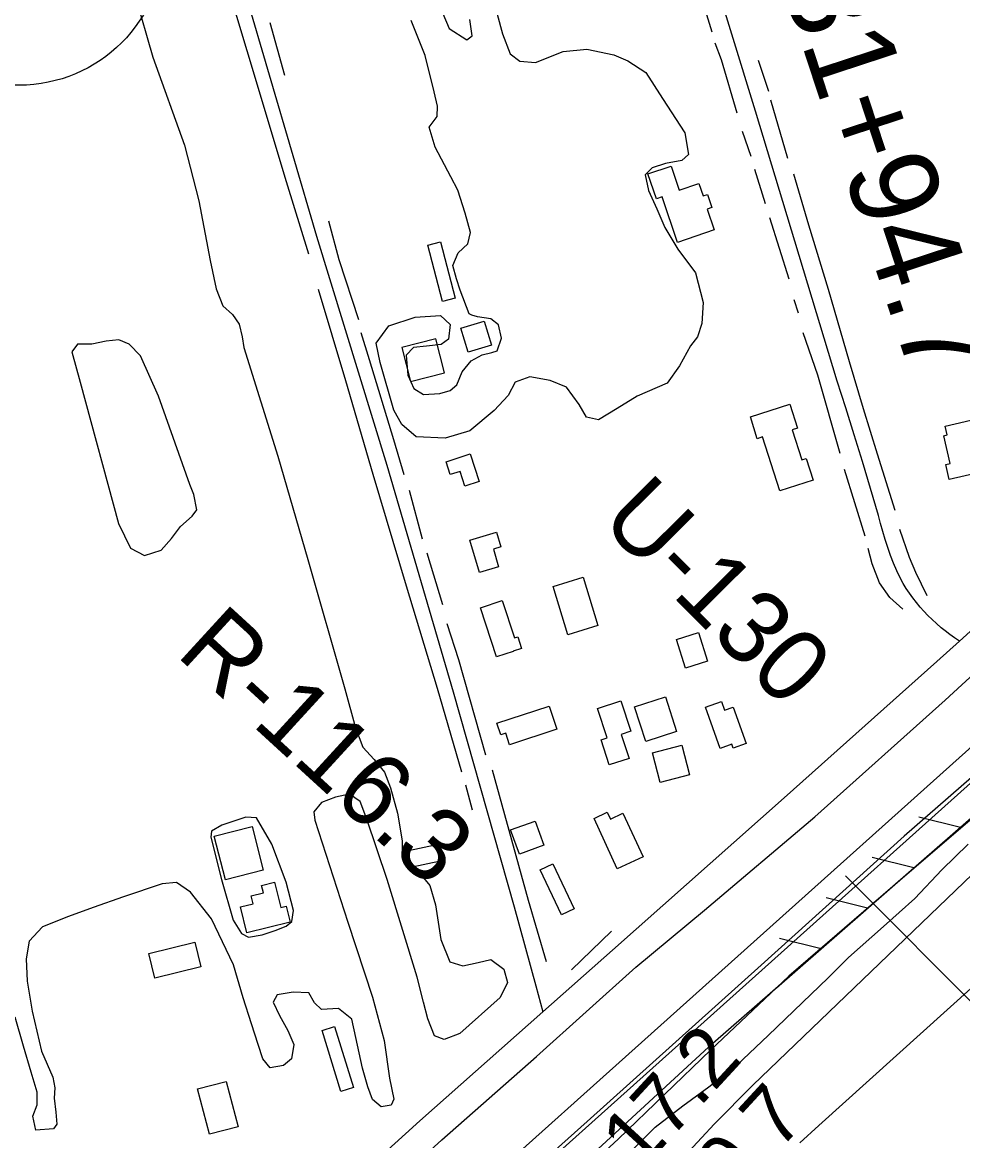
# Model space of a CAD drawing. Extents: x 3598634 to 3636690, y 517270 to 542944.
# Drawn here: x 3606489 to 3607559, y 532431 to 533703 of the extents above; entities that cross this region are included whole.
import ezdxf

# ---------------------------------------------------------------- set-up
doc = ezdxf.new("R2010")
doc.units = 0
for name, color, linetype in [('V-BLDG-OTLN', 7, 'Continuous'), ('V-FLOD-BASE', 7, 'Continuous'), ('V-LEVE-TOET', 7, 'Continuous'), ('V-RIVR-RANG', 7, 'Continuous'), ('V-RIVR-RANG-IDEN', 7, 'Continuous'), ('V-ROAD-CNTR', 7, 'Continuous'), ('V-ROAD-IDEN', 7, 'Continuous'), ('V-RRAP-FSHR', 7, 'Continuous'), ('V-SITE-VEGE', 7, 'Continuous'), ('V-SURV-IDEN', 7, 'Continuous'), ('V-SURV-LINE', 7, 'Continuous'), ('V-TOPO-DPTH', 7, 'Continuous'), ('V-TOPO-MINR', 7, 'Continuous'), ('V-TOPO-SHOR', 7, 'Continuous')]:
    doc.layers.add(name, color=color, linetype=linetype)

msp = doc.modelspace()

# ---------------------------------------------------------------- linework, layer by layer
at = {"layer": 'V-BLDG-OTLN'}
for points in [[(3607234.4, 533452.9), (3607216.8, 533504.7), (3607210.3, 533502.5), (3607200.7, 533530.9), (3607226.9, 533539.8), (3607236.2, 533512.4), (3607258.5, 533520), (3607263.4, 533505.8), (3607268.3, 533507.4), (3607273.2, 533492.7), (3607268.1, 533490.9), (3607276.1, 533467.1)], [(3606966.9, 533385.9), (3606950.1, 533449.9), (3606964.4, 533453.7), (3606981.3, 533389.6)], [(3607022.6, 533336), (3606996, 533327.9), (3606987.7, 533355.3), (3607014.2, 533363.4)], [(3606920.6, 533333.4), (3606930.4, 533294.6), (3606969.2, 533304.5), (3606959.3, 533343.2)], [(3607388.8, 533182.2), (3607350.6, 533170.1), (3607331.1, 533231.5), (3607325.1, 533229.5), (3607317.2, 533254.3), (3607362.3, 533268.7), (3607371, 533241.4), (3607364.9, 533239.5), (3607375.8, 533205.4), (3607380.9, 533207)], [(3607579.6, 533253.2), (3607593, 533194.6), (3607543.4, 533183.2), (3607539.5, 533200.3), (3607544.6, 533201.4), (3607537.3, 533232.9), (3607541.3, 533233.8), (3607539, 533243.9)], [(3606998.4, 533212.2), (3607008.5, 533180.9), (3606992.3, 533175.6), (3606986.9, 533192.3), (3606975.6, 533188.7), (3606970.9, 533203.3)], [(3607008.9, 533077.4), (3606998.1, 533114.2), (3607028.2, 533123), (3607033.1, 533106.3), (3607024.7, 533103.8), (3607030.6, 533083.7)], [(3607109.4, 533006.3), (3607092.6, 533061.5), (3607126.8, 533072), (3607143.6, 533016.8)], [(3607028.4, 532981.4), (3607010.2, 533037.2), (3607034.7, 533045.3), (3607048.6, 533002.8), (3607052.4, 533004), (3607056.7, 532990.7), (3607047.2, 532987.6), (3607047.2, 532987.5)], [(3607243.4, 532968.5), (3607233.3, 533001.2), (3607258.3, 533008.9), (3607268.4, 532976.2)], [(3607198.3, 532884.9), (3607185.4, 532924.4), (3607220.5, 532935.8), (3607233.3, 532896.3)], [(3607096.9, 532898.8), (3607043.1, 532881.3), (3607038.8, 532894.4), (3607033.1, 532892.5), (3607028.8, 532905.8), (3607088.3, 532925.2)], [(3607169.8, 532931.3), (3607181.3, 532896.5), (3607170.2, 532892.9), (3607179.2, 532865.7), (3607156.7, 532858.3), (3607147.3, 532886.9), (3607154.2, 532889.2), (3607143.2, 532922.5)], [(3607297.8, 532924.1), (3607312.6, 532882.6), (3607297.6, 532877.2), (3607296, 532881.8), (3607282.9, 532877.1), (3607266.1, 532923.9), (3607284.3, 532930.4), (3607287.8, 532920.6)], [(3607205.7, 532872), (3607239.1, 532880.7), (3607248, 532846.8), (3607214.6, 532838.1)], [(3607082.2, 532766.8), (3607054.3, 532756.7), (3607044.3, 532784.2), (3607072.3, 532794.3)], [(3607172.2, 532803.3), (3607195.2, 532753.6), (3607165.8, 532740), (3607139.3, 532797.4), (3607154.4, 532804.3), (3607157.9, 532796.7)], [(3606750.1, 532788.2), (3606762.9, 532738.4), (3606719.7, 532727.3), (3606706.9, 532777.1)], [(3606967.8, 532749.4), (3606927, 532740.7), (3606922.9, 532759.6), (3606963.8, 532768.4)], [(3607092.4, 532745.7), (3607116.7, 532694.6), (3607102.2, 532687.6), (3607077.8, 532738.8)], [(3606793.4, 532679.1), (3606744.3, 532667), (3606737, 532696.7), (3606751.4, 532700.2), (3606749.2, 532709.1), (3606763, 532712.5), (3606760.9, 532721.1), (3606775.6, 532724.8), (3606782.7, 532696.1), (3606788.8, 532697.6)], [(3606691.8, 532628.4), (3606639.4, 532615.6), (3606632.5, 532643.8), (3606684.9, 532656.6)], [(3606844.1, 532560.6), (3606865.7, 532491.1), (3606851.3, 532486.6), (3606829.8, 532556.1)], [(3606701.5, 532437.8), (3606688, 532489.5), (3606720.8, 532498.1), (3606734.2, 532446.3)]]:
    msp.add_lwpolyline(points, close=True, dxfattribs=at)
at = {"layer": 'V-FLOD-BASE'}
msp.add_lwpolyline([(3607633.8, 532900.5), (3607492.2, 532777.3), (3607329.4, 532630.4), (3607131.3, 532452.3), (3606965.8, 532304)], dxfattribs=at)
at = {"layer": 'V-LEVE-TOET'}
for points in [[(3606838.1, 532315.2), (3606966.2, 532431.7), (3607073.7, 532526.5), (3607186.8, 532628.1), (3607265.1, 532693.1), (3607390.4, 532799.3), (3607538.8, 532932), (3607675.7, 533058)], [(3607580.8, 532806.7), (3607479.3, 532720), (3607360.9, 532617.8), (3607272.3, 532533.8), (3607166.7, 532432.2), (3607045.5, 532320.5), (3606948.1, 532233.2), (3606854.9, 532153.3), (3606715.9, 532028.7), (3606661.5, 531975.2), (3606641.7, 531951.5), (3606632.1, 531933.2), (3606626.6, 531915.5), (3606619.7, 531874.1)]]:
    msp.add_lwpolyline(points, dxfattribs=at)
at = {"layer": 'V-RIVR-RANG'}
msp.add_line((3607425.3, 532731.9), (3608060.9, 532094.8), dxfattribs=at)
at = {"layer": 'V-ROAD-CNTR'}
for points in [[(3607555.2, 532999.3), (3607549.7, 533002.9), (3607544.3, 533006.7), (3607539, 533010.7), (3607534.5, 533014.3), (3607528.9, 533019.1), (3607524, 533023.6), (3607519.3, 533028.3), (3607514.8, 533033.1), (3607510.4, 533038), (3607506.2, 533043.1), (3607502.2, 533048.3), (3607498.3, 533053.7), (3607494.7, 533059.2), (3607491.2, 533064.8), (3607487.9, 533070.5), (3607483.9, 533079.2), (3607480.2, 533088), (3607476.8, 533096.8), (3607473.5, 533105.8), (3607470.5, 533114.8), (3607467.8, 533123.9), (3607465.3, 533133.1), (3607463, 533142.3), (3607454, 533173), (3607444.8, 533203.6), (3607435.4, 533234.1), (3607425.9, 533264.6), (3607416.1, 533295), (3607372.6, 533437.9), (3607322.9, 533602.4), (3607267.7, 533782.9)], [(3606742.8, 533736), (3606823.5, 533460), (3606903.6, 533199.3), (3606978.8, 532941.4), (3607048.4, 532696.7), (3607073, 532606.8), (3607081, 532577.3)], [(3606794.6, 532320.4), (3606941, 532453.2), (3607081, 532577.3), (3607160.3, 532647.5), (3607355.7, 532820.8), (3607529.4, 532975.9), (3607555.2, 532999.3), (3607794.9, 533216.5)]]:
    msp.add_lwpolyline(points, dxfattribs=at)
at = {"layer": 'V-ROAD-IDEN'}
msp.add_circle((3606484.9, 533796.9), 165, dxfattribs=at)
msp.add_circle((3606484.9, 533796.9), 165, dxfattribs=at)
at = {"layer": 'V-RRAP-FSHR'}
for p, q in [((3607556.2, 532787.2), (3607508.8, 532798.9)), ((3607503.4, 532741.1), (3607456, 532752.9)), ((3607450.7, 532695.1), (3607403.3, 532706.8)), ((3607397.9, 532649.1), (3607350.5, 532660.8))]:
    msp.add_line(p, q, dxfattribs=at)
for points in [[(3607347, 532604.7), (3607598, 532823.7), (3607921.8, 533108.2), (3608137, 533311.6)], [(3607003.1, 532291.4), (3607274.6, 532541.5), (3607598, 532823.7)]]:
    msp.add_lwpolyline(points, dxfattribs=at)
at = {"layer": 'V-SITE-VEGE'}
for p, q in [((3607535.1, 532739), (3607565.2, 532768.1)), ((3607504.4, 532706.3), (3607535.1, 532739)), ((3607468.8, 532674.4), (3607504.4, 532706.3)), ((3607429, 532639), (3607468.8, 532674.4)), ((3607405.9, 532616), (3607429, 532639)), ((3607337.5, 532550.1), (3607405.9, 532616)), ((3607301.9, 532516.7), (3607337.5, 532550.1)), ((3607269.8, 532491.8), (3607301.9, 532516.7)), ((3607240.4, 532470.3), (3607269.8, 532491.8)), ((3607209, 532446), (3607240.4, 532470.3)), ((3607178.3, 532415.4), (3607209, 532446))]:
    msp.add_line(p, q, dxfattribs=at)
for points in [[(3606616.9, 533733.9), (3606637.3, 533663.9), (3606673.4, 533563.5), (3606689.7, 533500.3), (3606702.6, 533432.3), (3606709.4, 533400), (3606716.9, 533380.7), (3606727.8, 533371.1), (3606735.3, 533360.1), (3606738.7, 533345.6), (3606740.8, 533333.3), (3606779.5, 533209.6), (3606813.5, 533092.1), (3606855.7, 532945), (3606867.9, 532900.3), (3606876.1, 532878.3), (3606889.1, 532864.6), (3606900.8, 532850.1), (3606907.6, 532832.2), (3606915.7, 532803.4), (3606921.1, 532771.8), (3606921.1, 532751.8), (3606927.2, 532742.2), (3606937.5, 532738.8), (3606952.6, 532720.9), (3606958.7, 532698.9), (3606964.8, 532659.7), (3606975, 532634.3), (3606990.1, 532629.4), (3607007.3, 532633.5), (3607021.7, 532636.9), (3607036.8, 532625.9), (3607040.8, 532610.7), (3607032.5, 532593.6), (3606986.4, 532552.5), (3606968.6, 532545.7), (3606957.6, 532549.9), (3606950.1, 532569.1), (3606945.3, 532588.4), (3606937.9, 532616.5), (3606903.8, 532727.9), (3606880.7, 532796.6), (3606873.2, 532816.5), (3606860.9, 532824.8), (3606845.1, 532821.4), (3606829.2, 532815.3), (3606820.3, 532805), (3606821.6, 532795.4), (3606859.1, 532679.2), (3606887, 532594), (3606900.6, 532544.5), (3606906.6, 532501.9), (3606911.4, 532477.9), (3606908.6, 532471), (3606896.9, 532469), (3606887.3, 532477.3), (3606881.9, 532491.7), (3606875.8, 532513), (3606868.3, 532548.1), (3606863.6, 532568.7), (3606848.5, 532581.1), (3606829.3, 532579.8), (3606821, 532587.3), (3606814.9, 532599), (3606797, 532599.8), (3606778.5, 532596.4), (3606774.3, 532588.2), (3606781.2, 532573), (3606790.7, 532555.8), (3606797.6, 532540), (3606794.8, 532523.6), (3606785.8, 532516), (3606770.7, 532513.3), (3606762.5, 532523.6), (3606757, 532540.1), (3606749.6, 532563.5), (3606740, 532593.1), (3606729.1, 532630.9), (3606703.9, 532683.1), (3606679.9, 532713.4), (3606664.2, 532724.4), (3606647.7, 532723.1), (3606603.7, 532708.1), (3606569.3, 532695.9), (3606541.2, 532685.6), (3606511.6, 532674), (3606496.5, 532657.6), (3606493, 532637.7), (3606494.3, 532612.3), (3606499.7, 532577.9), (3606510.5, 532532.6)], [(3607024.1, 533731.4), (3607035, 533690.2), (3607043.8, 533667.5), (3607054.8, 533659.2), (3607072.7, 533657.8), (3607104.3, 533670.1), (3607131.1, 533672.8), (3607161.9, 533666.5), (3607177.7, 533659.6), (3607198.3, 533646.5), (3607217.4, 533616.9), (3607242.7, 533577.7), (3607246.8, 533552.9), (3607239.2, 533546.1), (3607220.6, 533542.7), (3607205.5, 533538), (3607197.3, 533529.7), (3607201.3, 533511.9), (3607210.9, 533491.2), (3607219.7, 533469.9), (3607234.8, 533445.2), (3607254.6, 533418.3), (3607263.5, 533384.7), (3607262, 533360.6), (3607257.2, 533345.5), (3607248.9, 533335.3), (3607236.5, 533312.6), (3607222.7, 533292.8), (3607188.3, 533277.8), (3607165.6, 533264.1), (3607144.3, 533251.1), (3607130.6, 533253.9), (3607122.4, 533268.3), (3607108, 533288.3), (3607089.5, 533295.9), (3607066.1, 533300.1), (3607049.6, 533293.9), (3607041.4, 533278.9), (3607025.5, 533261.7), (3606998, 533238.5), (3606969.8, 533230.3), (3606936.9, 533231.8), (3606920.4, 533245.6), (3606911.5, 533262.1), (3606895.9, 533316.4), (3606891.2, 533338.3), (3606905.6, 533358.2), (3606935.9, 533367.7), (3606964.7, 533369.7), (3606975.7, 533359.4), (3606973.6, 533342.9), (3606965.3, 533336.8), (3606948.8, 533334.7), (3606933.7, 533333.4), (3606925.4, 533324.5), (3606927.4, 533301.8), (3606934.3, 533286.7), (3606945.2, 533279.8), (3606963.8, 533281.1), (3606975.5, 533284.5), (3606983, 533290.7), (3606989.3, 533305.8), (3606999.6, 533318.1), (3607012, 533325), (3607023, 533327.7), (3607029.1, 533329.7), (3607034, 533344.1), (3607030.6, 533359.2), (3607021.7, 533366.1), (3607006.6, 533368.2), (3607000.4, 533370.3), (3606997, 533371.7), (3606986.8, 533398.5), (3606982.7, 533411.6), (3606978.6, 533426.7), (3606984.8, 533441.1), (3606995.8, 533451.3), (3606998.6, 533464.4), (3606992.5, 533486.4), (3606984.3, 533512.5), (3606976.2, 533527.6), (3606958.4, 533561.3), (3606951.6, 533584)], [(3606963, 533723.3), (3606974.6, 533696.5), (3606994.4, 533683.4), (3607000.6, 533688.2), (3606997.9, 533706.8)], [(3606951.6, 533584), (3606960.6, 533596.3), (3606961.3, 533608), (3606957.2, 533624.5), (3606947, 533665.7), (3606931.3, 533705.6)], [(3606510.5, 532532.6), (3606523.5, 532503), (3606525.5, 532490.7), (3606524.8, 532479), (3606526.8, 532463.2), (3606528.1, 532449.5), (3606524, 532444), (3606504.1, 532442.7), (3606500.7, 532458.5), (3606505.5, 532471.5), (3606505.6, 532485.9), (3606498.8, 532508.6), (3606489.9, 532538.2), (3606480.4, 532571.1)]]:
    msp.add_lwpolyline(points, dxfattribs=at)
for points in [[(3606687.4, 533148.7), (3606684, 533165.9), (3606679.2, 533177.6), (3606643.8, 533277.9), (3606623.3, 533324), (3606610.3, 533337.1), (3606598.6, 533341.9), (3606584.2, 533340.6), (3606567.7, 533337.2), (3606551.3, 533337.2), (3606545, 533328.3), (3606554.6, 533294), (3606598.1, 533133.2), (3606611.7, 533105), (3606627.5, 533096.7), (3606646.7, 533102.8), (3606658.4, 533115.8), (3606668.8, 533129.5), (3606681.8, 533141.2)], [(3606703.1, 532776.1), (3606715.2, 532727.8), (3606728.6, 532681.5), (3606738, 532666.5), (3606745.9, 532662.1), (3606761.7, 532664.8), (3606776.4, 532669.9), (3606789, 532674.6), (3606795.4, 532680.2), (3606797.4, 532692.4), (3606788.8, 532724.9), (3606772.7, 532768), (3606755, 532798.1), (3606743.1, 532798.9), (3606715.8, 532789.5), (3606703.9, 532782.8)]]:
    msp.add_lwpolyline(points, close=True, dxfattribs=at)
at = {"layer": 'V-SURV-LINE'}
for points in [[(3606594.7, 532005.7), (3607952.8, 533222.8)], [(3607972.9, 533200.5), (3606614.8, 531983.4)]]:
    msp.add_lwpolyline(points, dxfattribs=at)
at = {"layer": 'V-TOPO-DPTH'}
msp.add_lwpolyline([(3607687.4, 532711.2), (3607395, 532447.9), (3607373.4, 532428.1)], dxfattribs=at)
at = {"layer": 'V-TOPO-MINR'}
for points in [[(3607781.2, 532936.8), (3607320.2, 532493.6), (3607305.4, 532479), (3607290.7, 532464.3), (3607276.2, 532449.4), (3607261.9, 532434.3), (3606702.8, 531834.1), (3606665.1, 531793.2), (3606627.6, 531751.9), (3606590.6, 531710.2), (3606554, 531668.3), (3606534.8, 531646.1), (3606508, 531615), (3606481.3, 531583.8), (3606454.7, 531552.5), (3606428.2, 531521.1), (3605876.9, 530865)], [(3607687.4, 532711.2), (3607395, 532447.9), (3607373.4, 532428.1)]]:
    msp.add_lwpolyline(points, dxfattribs=at)
at = {"layer": 'V-TOPO-SHOR'}
for p, q in [((3607273.9, 533692.2), (3607247.7, 533777.3)), ((3606787.3, 533642.9), (3606770.7, 533702.8)), ((3607338.4, 533624.6), (3607326.6, 533660.2)), ((3607359.7, 533548.6), (3607340.4, 533614.9)), ((3607318.1, 533550.7), (3607308.4, 533579.3)), ((3607334.6, 533497), (3607322.2, 533536.1)), ((3607361.5, 533411.3), (3607339.5, 533481)), ((3607371.9, 533372.3), (3607367, 533387.6)), ((3607447.8, 533118.5), (3607424.3, 533194.5)), ((3606943.9, 533115.2), (3606929.4, 533170.6)), ((3606967.3, 533040.6), (3606949.4, 533099.2)), ((3607001.1, 532806.7), (3606993.5, 532835.2)), ((3607159.2, 532668.9), (3607113.8, 532625.1))]:
    msp.add_line(p, q, dxfattribs=at)
for points in [[(3606814.9, 533439.6), (3606789.3, 533521.8), (3606744.5, 533671), (3606688.6, 533857.1), (3606634.1, 534038.4), (3606601, 534145), (3606543, 534335.3), (3606446.4, 534640)], [(3607302.2, 533600.2), (3607284.2, 533660.9), (3607277.3, 533679.7)], [(3607481.9, 533147.8), (3607461.9, 533212), (3607446, 533263.5), (3607430.1, 533317.2), (3607406, 533399.5), (3607383.9, 533472.7), (3607366.7, 533530.5)], [(3606871.5, 533364.8), (3606849.4, 533433.1), (3606837.6, 533477)], [(3606988.7, 532849.9), (3606961.1, 532945.4), (3606925.9, 533061.8), (3606888, 533188.7), (3606856.9, 533295.3), (3606825.9, 533399.2)], [(3606923.2, 533188.4), (3606911.5, 533228.2), (3606883.9, 533319.5), (3606874.2, 533350.1)], [(3607419.5, 533212.6), (3607394, 533301.9), (3607377.4, 533350)], [(3607518.5, 533050.9), (3607505.4, 533077.4), (3607498.4, 533094.2), (3607487.4, 533126.2)], [(3607490.7, 533035.5), (3607476.1, 533048.8), (3607464.3, 533065.6), (3607456, 533087.2), (3607451.2, 533104.6)], [(3607016.3, 532869.2), (3606985.3, 532977.9), (3606972.2, 533019)], [(3607085.3, 532634.3), (3607064.6, 532704), (3607023.9, 532852.4)]]:
    msp.add_lwpolyline(points, dxfattribs=at)

# ---------------------------------------------------------------- texts
at = {"layer": 'V-RIVR-RANG'}
for s, p in [('17.2', (3607191.4, 532394.2)), ('10.7', (3607265.1, 532326.6))]:
    msp.add_text(s, height=67, rotation=47.3583, dxfattribs=at).set_placement(p)
at = {"layer": 'V-RIVR-RANG-IDEN'}
for s, rotation, p in [('U-130', 314.7913, (3607144.3, 533134.9)), ('R-116.3', 317.5003, (3606662.2, 532983.5))]:
    msp.add_text(s, height=83, rotation=rotation, dxfattribs=at).set_placement(p)
at = {"layer": 'V-SURV-IDEN'}
msp.add_text('5831+94.7', height=100, rotation=288.1914, dxfattribs=at).set_placement((3607305.3, 533892.1))

doc.saveas('drawing.dxf')
